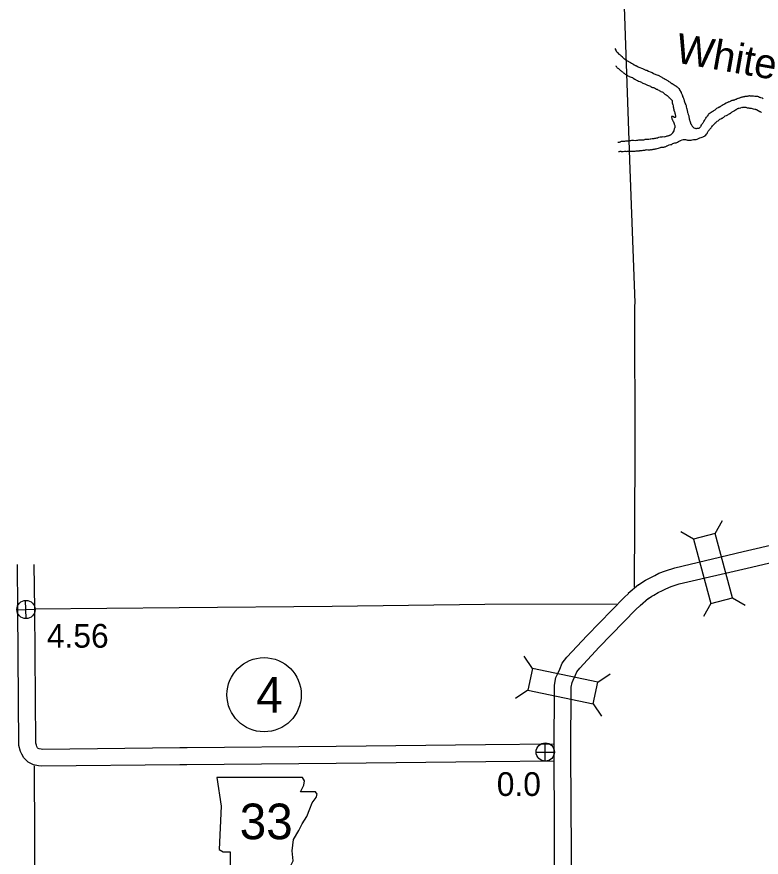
# Model space of a CAD drawing. Extents: x -939622 to -934222, y 1383701 to 1385301.
# Drawn here: x -936080.89 to -936041.18, y 1384103.63 to 1384148.46 of the extents above; entities that cross this region are included whole.
import ezdxf

# ---------------------------------------------------------------- set-up
doc = ezdxf.new("R2010")
doc.units = 0
for name, color, linetype in [('Level 10', 7, 'Continuous'), ('Level 15', 7, 'Continuous'), ('Level 2', 7, 'Continuous'), ('Level 20', 7, 'Continuous'), ('Level 21', 7, 'Continuous'), ('Level 25', 7, 'Continuous'), ('Level 26', 7, 'Continuous'), ('Level 27', 7, 'Continuous'), ('Level 9', 7, 'Continuous')]:
    doc.layers.add(name, color=color, linetype=linetype)

msp = doc.modelspace()

# ---------------------------------------------------------------- linework, layer by layer
at = {"layer": 'Level 10'}
for points in [[(-936080.835, 1384116.859), (-936080.863, 1384119.239)], [(-936079.935, 1384116.87), (-936079.963, 1384119.239)], [(-936052.218, 1384108.759), (-936055.875, 1384108.723), (-936063.85, 1384108.631), (-936071.815, 1384108.56), (-936072.193, 1384108.568), (-936079.574, 1384108.48), (-936079.741, 1384108.501), (-936079.995, 1384108.551), (-936080.287, 1384108.702), (-936080.515, 1384108.935), (-936080.616, 1384109.125), (-936080.694, 1384109.276), (-936080.778, 1384109.593), (-936080.835, 1384116.861)], [(-936052.237, 1384109.659), (-936055.885, 1384109.623), (-936063.859, 1384109.531), (-936071.809, 1384109.46), (-936072.188, 1384109.468), (-936079.524, 1384109.381), (-936079.599, 1384109.39), (-936079.694, 1384109.409), (-936079.744, 1384109.435), (-936079.781, 1384109.472), (-936079.819, 1384109.543), (-936079.849, 1384109.601), (-936079.878, 1384109.713), (-936079.935, 1384116.868)]]:
    msp.add_lwpolyline(points, dxfattribs=at)
at = {"layer": 'Level 15'}
for points in [[(-936047.718, 1384118.168), (-936047.494, 1384118.318), (-936047.347, 1384118.403), (-936047.095, 1384118.541), (-936046.857, 1384118.667), (-936046.631, 1384118.775), (-936046.288, 1384118.916), (-936045.793, 1384119.075), (-936042.132, 1384119.934), (-936036.154, 1384121.324)], [(-936047.186, 1384117.44), (-936047.017, 1384117.554), (-936046.906, 1384117.619), (-936046.668, 1384117.748), (-936046.451, 1384117.864), (-936046.266, 1384117.952), (-936045.979, 1384118.07), (-936045.552, 1384118.208), (-936041.927, 1384119.058), (-936035.952, 1384120.447), (-936035.713, 1384120.501)], [(-936047.718, 1384118.168), (-936048.268, 1384117.691)], [(-936056.577, 1384094.833), (-936053.917, 1384097.552), (-936052.57, 1384098.916), (-936052.333, 1384099.244), (-936052.169, 1384099.657), (-936052.186, 1384101.201), (-936052.23, 1384109.208), (-936052.213, 1384112.805), (-936052.129, 1384113.211), (-936052.035, 1384113.438), (-936051.929, 1384113.666), (-936051.796, 1384113.983), (-936051.544, 1384114.308), (-936050.471, 1384115.458), (-936048.49, 1384117.494), (-936048.252, 1384117.706)], [(-936047.186, 1384117.44), (-936047.637, 1384117.049)], [(-936055.933, 1384094.203), (-936053.275, 1384096.921), (-936051.881, 1384098.333), (-936051.538, 1384098.808), (-936051.267, 1384099.49), (-936051.286, 1384101.209), (-936051.33, 1384109.208), (-936051.314, 1384112.71), (-936051.264, 1384112.946), (-936051.211, 1384113.077), (-936051.106, 1384113.301), (-936051.012, 1384113.525), (-936050.858, 1384113.723), (-936049.82, 1384114.838), (-936047.867, 1384116.843), (-936047.653, 1384117.034)]]:
    msp.add_lwpolyline(points, dxfattribs=at)
at = {"layer": 'Level 2'}
for points in [[(-936047.94, 1384118.035), (-936047.907, 1384125.126), (-936047.903, 1384125.259), (-936047.912, 1384133.036), (-936047.901, 1384133.205), (-936048.179, 1384140.819), (-936048.212, 1384141.36), (-936048.475, 1384148.996), (-936048.488, 1384149.616), (-936048.527, 1384156.802), (-936048.438, 1384163.137)], [(-936079.947, 1384116.88), (-936072.227, 1384116.952), (-936064.074, 1384117.019), (-936055.923, 1384117.125), (-936048.895, 1384117.15)], [(-936079.905, 1384100.805), (-936079.955, 1384108.514)]]:
    msp.add_lwpolyline(points, dxfattribs=at)
at = {"layer": 'Level 20'}
for p, q in [((-936043.635, 1384120.907), (-936043.239, 1384121.593)), ((-936044.783, 1384120.6), (-936045.469, 1384120.996)), ((-936042.712, 1384117.465), (-936042.026, 1384117.069)), ((-936043.86, 1384117.157), (-936044.256, 1384116.471)), ((-936053.387, 1384113.702), (-936053.821, 1384114.365)), ((-936049.898, 1384112.976), (-936049.235, 1384113.41)), ((-936053.629, 1384112.539), (-936054.291, 1384112.105)), ((-936050.14, 1384111.813), (-936049.706, 1384111.15))]:
    msp.add_line(p, q, dxfattribs=at)
for points in [[(-936042.712, 1384117.465), (-936043.635, 1384120.907), (-936044.783, 1384120.6), (-936043.86, 1384117.157)], [(-936049.898, 1384112.976), (-936053.387, 1384113.702), (-936053.629, 1384112.539), (-936050.14, 1384111.813)]]:
    msp.add_lwpolyline(points, close=True, dxfattribs=at)
at = {"layer": 'Level 21'}
msp.add_lwpolyline([(-936070.216, 1384107.88), (-936069.988, 1384106.358), (-936070.089, 1384104.048), (-936069.886, 1384103.922), (-936069.505, 1384103.922), (-936069.505, 1384103.11), (-936066.308, 1384103.11), (-936066.156, 1384103.439), (-936066.206, 1384103.972), (-936066.13, 1384104.581), (-936065.851, 1384105.064), (-936065.673, 1384105.419), (-936065.42, 1384105.799), (-936065.267, 1384106.205), (-936065.141, 1384106.535), (-936064.912, 1384106.815), (-936064.861, 1384106.992), (-936064.963, 1384107.119), (-936065.75, 1384107.119), (-936065.572, 1384107.474), (-936065.547, 1384107.703), (-936065.652, 1384107.878)], close=True, dxfattribs=at)
at = {"layer": 'Level 26'}
for p, q in [((-936080.386, 1384116.358), (-936080.423, 1384117.332)), ((-936080.892, 1384116.827), (-936079.917, 1384116.863)), ((-936052.699, 1384108.755), (-936052.699, 1384109.73)), ((-936053.186, 1384109.243), (-936052.211, 1384109.243))]:
    msp.add_line(p, q, dxfattribs=at)
for centre in [(-936080.404, 1384116.845), (-936052.699, 1384109.243)]:
    msp.add_circle(centre, 0.487, dxfattribs=at)
at = {"layer": 'Level 27'}
msp.add_circle((-936067.698, 1384112.299), 1.98, dxfattribs=at)
at = {"layer": 'Level 9'}
for points in [[(-936048.992, 1384146.765), (-936048.935, 1384146.681), (-936048.928, 1384146.66), (-936048.933, 1384146.645), (-936048.921, 1384146.639), (-936048.908, 1384146.619), (-936048.896, 1384146.613), (-936048.892, 1384146.607), (-936048.886, 1384146.595), (-936048.848, 1384146.555), (-936048.826, 1384146.535), (-936048.794, 1384146.494), (-936048.766, 1384146.477), (-936048.76, 1384146.472), (-936048.729, 1384146.443), (-936048.71, 1384146.432), (-936048.679, 1384146.409), (-936048.666, 1384146.394), (-936048.654, 1384146.386), (-936048.604, 1384146.346), (-936048.592, 1384146.331), (-936048.57, 1384146.314), (-936048.554, 1384146.3), (-936048.541, 1384146.282), (-936048.504, 1384146.245), (-936048.466, 1384146.223), (-936048.46, 1384146.211), (-936048.395, 1384146.159), (-936048.357, 1384146.134), (-936048.32, 1384146.112), (-936048.308, 1384146.106), (-936048.28, 1384146.089), (-936048.265, 1384146.081), (-936048.219, 1384146.053), (-936048.179, 1384146.036), (-936048.154, 1384146.026), (-936048.145, 1384146.02), (-936048.096, 1384145.992), (-936048.059, 1384145.97), (-936048.019, 1384145.95), (-936048.009, 1384145.936), (-936047.953, 1384145.902), (-936047.938, 1384145.897), (-936047.886, 1384145.869), (-936047.87, 1384145.86), (-936047.852, 1384145.852), (-936047.831, 1384145.844), (-936047.797, 1384145.831), (-936047.744, 1384145.791), (-936047.71, 1384145.771), (-936047.518, 1384145.71), (-936047.481, 1384145.691), (-936047.466, 1384145.68), (-936047.438, 1384145.663), (-936047.398, 1384145.652), (-936047.37, 1384145.633), (-936047.325, 1384145.623), (-936047.31, 1384145.617), (-936047.281, 1384145.608)], [(-936048.955, 1384145.845), (-936048.923, 1384145.82), (-936048.901, 1384145.797), (-936048.886, 1384145.782), (-936048.857, 1384145.747), (-936048.832, 1384145.724), (-936048.798, 1384145.705), (-936048.739, 1384145.656), (-936048.723, 1384145.633), (-936048.676, 1384145.599), (-936048.651, 1384145.582), (-936048.614, 1384145.553), (-936048.583, 1384145.534), (-936048.552, 1384145.508), (-936048.533, 1384145.497), (-936048.524, 1384145.488), (-936048.499, 1384145.456), (-936048.477, 1384145.436), (-936048.43, 1384145.402), (-936048.399, 1384145.382), (-936048.375, 1384145.371), (-936048.353, 1384145.357), (-936048.322, 1384145.343), (-936048.288, 1384145.321), (-936048.248, 1384145.298), (-936048.227, 1384145.284), (-936048.177, 1384145.262), (-936048.108, 1384145.247), (-936048.052, 1384145.22), (-936048.031, 1384145.203), (-936048.012, 1384145.185), (-936047.928, 1384145.138), (-936047.882, 1384145.116), (-936047.858, 1384145.105), (-936047.833, 1384145.085), (-936047.781, 1384145.06), (-936047.731, 1384145.029), (-936047.655, 1384145.011), (-936047.618, 1384144.992), (-936047.572, 1384144.97), (-936047.529, 1384144.945), (-936047.489, 1384144.925), (-936047.434, 1384144.907), (-936047.385, 1384144.885), (-936047.355, 1384144.874), (-936047.318, 1384144.855), (-936047.287, 1384144.838), (-936047.235, 1384144.813), (-936047.143, 1384144.778), (-936047.131, 1384144.776), (-936047.091, 1384144.759), (-936047.06, 1384144.737), (-936047.011, 1384144.709), (-936046.983, 1384144.695), (-936046.932, 1384144.685), (-936046.892, 1384144.675), (-936046.871, 1384144.673), (-936046.849, 1384144.662), (-936046.813, 1384144.642), (-936046.757, 1384144.609), (-936046.729, 1384144.598), (-936046.729, 1384144.595), (-936046.689, 1384144.569), (-936046.64, 1384144.55), (-936046.619, 1384144.536), (-936046.587, 1384144.514), (-936046.556, 1384144.491), (-936046.532, 1384144.48), (-936046.483, 1384144.458), (-936046.462, 1384144.453), (-936046.422, 1384144.434), (-936046.4, 1384144.417), (-936046.39, 1384144.399), (-936046.371, 1384144.385), (-936046.353, 1384144.367), (-936046.315, 1384144.33), (-936046.284, 1384144.316), (-936046.269, 1384144.305), (-936046.25, 1384144.291), (-936046.204, 1384144.263), (-936046.194, 1384144.257), (-936046.16, 1384144.231), (-936046.141, 1384144.205), (-936046.128, 1384144.191), (-936046.109, 1384144.17), (-936046.097, 1384144.159), (-936046.078, 1384144.139), (-936046.073, 1384144.131)], [(-936047.281, 1384145.608), (-936047.192, 1384145.557), (-936047.105, 1384145.526), (-936046.994, 1384145.483), (-936046.916, 1384145.438), (-936046.807, 1384145.381), (-936046.688, 1384145.349)], [(-936046.688, 1384145.349), (-936046.682, 1384145.347), (-936046.642, 1384145.334), (-936046.611, 1384145.317), (-936046.583, 1384145.291), (-936046.516, 1384145.267), (-936046.478, 1384145.241), (-936046.435, 1384145.213), (-936046.395, 1384145.185), (-936046.361, 1384145.168), (-936046.309, 1384145.144), (-936046.269, 1384145.121), (-936046.226, 1384145.099), (-936046.204, 1384145.082), (-936046.164, 1384145.063), (-936046.136, 1384145.037), (-936046.098, 1384145.005), (-936046.068, 1384144.992), (-936046.034, 1384144.969), (-936045.99, 1384144.935), (-936045.938, 1384144.91), (-936045.932, 1384144.904), (-936045.879, 1384144.867), (-936045.848, 1384144.848), (-936045.823, 1384144.831), (-936045.768, 1384144.803), (-936045.734, 1384144.777), (-936045.706, 1384144.761), (-936045.669, 1384144.735), (-936045.647, 1384144.712)], [(-936045.647, 1384144.712), (-936045.622, 1384144.692), (-936045.609, 1384144.684), (-936045.581, 1384144.655), (-936045.562, 1384144.631), (-936045.549, 1384144.611), (-936045.546, 1384144.602), (-936045.538, 1384144.56), (-936045.509, 1384144.516), (-936045.505, 1384144.504), (-936045.489, 1384144.487), (-936045.486, 1384144.478), (-936045.454, 1384144.431), (-936045.447, 1384144.423), (-936045.44, 1384144.402), (-936045.424, 1384144.378), (-936045.404, 1384144.334), (-936045.388, 1384144.296), (-936045.379, 1384144.242), (-936045.369, 1384144.215), (-936045.333, 1384144.151), (-936045.323, 1384144.121), (-936045.319, 1384144.1), (-936045.311, 1384144.067), (-936045.301, 1384144.044), (-936045.294, 1384144.014), (-936045.283, 1384143.966), (-936045.27, 1384143.943), (-936045.263, 1384143.919), (-936045.249, 1384143.877), (-936045.239, 1384143.851), (-936045.228, 1384143.818), (-936045.205, 1384143.771), (-936045.188, 1384143.732), (-936045.181, 1384143.706), (-936045.178, 1384143.691), (-936045.173, 1384143.655), (-936045.161, 1384143.595), (-936045.154, 1384143.571), (-936045.137, 1384143.527), (-936045.13, 1384143.491), (-936045.121, 1384143.44), (-936045.114, 1384143.416), (-936045.103, 1384143.36), (-936045.086, 1384143.324), (-936045.068, 1384143.247), (-936045.054, 1384143.217), (-936045.046, 1384143.172), (-936045.032, 1384143.113), (-936045.027, 1384143.071), (-936045.016, 1384143.023), (-936045.012, 1384143.005), (-936045.002, 1384142.982), (-936044.995, 1384142.955), (-936044.977, 1384142.904), (-936044.96, 1384142.86), (-936044.955, 1384142.806), (-936044.948, 1384142.788), (-936044.941, 1384142.77), (-936044.935, 1384142.756), (-936044.928, 1384142.741), (-936044.925, 1384142.738), (-936044.922, 1384142.732), (-936044.882, 1384142.662), (-936044.854, 1384142.621), (-936044.844, 1384142.606), (-936044.828, 1384142.592), (-936044.788, 1384142.557), (-936044.766, 1384142.54), (-936044.723, 1384142.524), (-936044.708, 1384142.522), (-936044.665, 1384142.512), (-936044.635, 1384142.504), (-936044.588, 1384142.521), (-936044.558, 1384142.522), (-936044.521, 1384142.518), (-936044.492, 1384142.522), (-936044.48, 1384142.529), (-936044.445, 1384142.551), (-936044.425, 1384142.57), (-936044.413, 1384142.589)], [(-936041.833, 1384144.249), (-936041.81, 1384144.256), (-936041.779, 1384144.254), (-936041.761, 1384144.249), (-936041.737, 1384144.25), (-936041.698, 1384144.252), (-936041.656, 1384144.244), (-936041.641, 1384144.245), (-936041.629, 1384144.243)], [(-936046.073, 1384144.131), (-936046.037, 1384144.102), (-936046.02, 1384144.084), (-936045.987, 1384144.057), (-936045.95, 1384144.017)], [(-936045.95, 1384144.017), (-936045.94, 1384144.006), (-936045.936, 1384143.991), (-936045.933, 1384143.976), (-936045.931, 1384143.937), (-936045.919, 1384143.878), (-936045.908, 1384143.827), (-936045.904, 1384143.809), (-936045.894, 1384143.779)], [(-936042.896, 1384143.928), (-936042.972, 1384143.889), (-936043.052, 1384143.852), (-936043.142, 1384143.807), (-936043.204, 1384143.759), (-936043.265, 1384143.726), (-936043.323, 1384143.695)], [(-936042.896, 1384143.928), (-936042.856, 1384143.938), (-936042.818, 1384143.961), (-936042.792, 1384143.98), (-936042.762, 1384143.991), (-936042.742, 1384143.995), (-936042.718, 1384144.008), (-936042.697, 1384144.015), (-936042.662, 1384144.022), (-936042.641, 1384144.029), (-936042.638, 1384144.032), (-936042.578, 1384144.041), (-936042.561, 1384144.048), (-936042.534, 1384144.061), (-936042.522, 1384144.067), (-936042.502, 1384144.074), (-936042.484, 1384144.084), (-936042.455, 1384144.098), (-936042.449, 1384144.101), (-936042.434, 1384144.105), (-936042.404, 1384144.115), (-936042.384, 1384144.122), (-936042.342, 1384144.133), (-936042.336, 1384144.136), (-936042.313, 1384144.146), (-936042.286, 1384144.159), (-936042.277, 1384144.163), (-936042.242, 1384144.173), (-936042.221, 1384144.18), (-936042.188, 1384144.191), (-936042.167, 1384144.192), (-936042.135, 1384144.199), (-936042.108, 1384144.206), (-936042.051, 1384144.215), (-936042.03, 1384144.222), (-936042.013, 1384144.226), (-936042.003, 1384144.223), (-936041.974, 1384144.233), (-936041.953, 1384144.234), (-936041.947, 1384144.235), (-936041.905, 1384144.236), (-936041.875, 1384144.244), (-936041.863, 1384144.247), (-936041.833, 1384144.249)], [(-936041.629, 1384144.243), (-936041.584, 1384144.239), (-936041.52, 1384144.234), (-936041.437, 1384144.229), (-936041.381, 1384144.22), (-936041.314, 1384144.21), (-936041.262, 1384144.181)], [(-936041.262, 1384144.181), (-936041.256, 1384144.181), (-936041.244, 1384144.175), (-936041.215, 1384144.161)], [(-936041.215, 1384144.161), (-936041.127, 1384144.132), (-936041.066, 1384144.093)], [(-936045.894, 1384143.779), (-936045.882, 1384143.72), (-936045.874, 1384143.675), (-936045.87, 1384143.651), (-936045.865, 1384143.609), (-936045.855, 1384143.573), (-936045.846, 1384143.525), (-936045.835, 1384143.481), (-936045.807, 1384143.386), (-936045.794, 1384143.356), (-936045.777, 1384143.312), (-936045.773, 1384143.288), (-936045.764, 1384143.237), (-936045.754, 1384143.204), (-936045.747, 1384143.183), (-936045.747, 1384143.171), (-936045.748, 1384143.147), (-936045.753, 1384143.114), (-936045.756, 1384143.105), (-936045.764, 1384143.098), (-936045.77, 1384143.098), (-936045.773, 1384143.098), (-936045.788, 1384143.085), (-936045.794, 1384143.088), (-936045.809, 1384143.09), (-936045.815, 1384143.096), (-936045.828, 1384143.108), (-936045.843, 1384143.119), (-936045.853, 1384143.125), (-936045.871, 1384143.136), (-936045.887, 1384143.144), (-936045.905, 1384143.143), (-936045.92, 1384143.149), (-936045.938, 1384143.157), (-936045.941, 1384143.157), (-936045.947, 1384143.15), (-936045.955, 1384143.138), (-936045.958, 1384143.123), (-936045.958, 1384143.12), (-936045.96, 1384143.105), (-936045.952, 1384143.066), (-936045.942, 1384143.033), (-936045.939, 1384143.027), (-936045.925, 1384143.001), (-936045.905, 1384142.95), (-936045.886, 1384142.927), (-936045.872, 1384142.886), (-936045.853, 1384142.856), (-936045.85, 1384142.851), (-936045.833, 1384142.812), (-936045.815, 1384142.756), (-936045.814, 1384142.732), (-936045.801, 1384142.696), (-936045.793, 1384142.666), (-936045.789, 1384142.648), (-936045.785, 1384142.618), (-936045.778, 1384142.598), (-936045.791, 1384142.537), (-936045.798, 1384142.524)], [(-936044.586, 1384141.937), (-936044.55, 1384141.95), (-936044.489, 1384141.98), (-936044.444, 1384142), (-936044.385, 1384142.018), (-936044.323, 1384142.048), (-936044.282, 1384142.068), (-936044.249, 1384142.078), (-936044.211, 1384142.098), (-936044.161, 1384142.127), (-936044.138, 1384142.137), (-936044.123, 1384142.147), (-936044.095, 1384142.193), (-936044.064, 1384142.243), (-936044.045, 1384142.286), (-936044.026, 1384142.323), (-936044.009, 1384142.354), (-936043.984, 1384142.385), (-936043.958, 1384142.416), (-936043.932, 1384142.448), (-936043.918, 1384142.46), (-936043.892, 1384142.483), (-936043.855, 1384142.538), (-936043.847, 1384142.548), (-936043.83, 1384142.573), (-936043.804, 1384142.598), (-936043.779, 1384142.641), (-936043.741, 1384142.679), (-936043.695, 1384142.732), (-936043.667, 1384142.761), (-936043.644, 1384142.789), (-936043.591, 1384142.815), (-936043.554, 1384142.856), (-936043.519, 1384142.888), (-936043.469, 1384142.92), (-936043.432, 1384142.949), (-936043.42, 1384142.958), (-936043.4, 1384142.977), (-936043.377, 1384142.996), (-936043.332, 1384143.016), (-936043.277, 1384143.052), (-936043.247, 1384143.062), (-936043.206, 1384143.091), (-936043.18, 1384143.111), (-936043.099, 1384143.174), (-936043.034, 1384143.195), (-936042.998, 1384143.212), (-936042.958, 1384143.238), (-936042.926, 1384143.263), (-936042.87, 1384143.293), (-936042.849, 1384143.303), (-936042.834, 1384143.31), (-936042.805, 1384143.326), (-936042.776, 1384143.354), (-936042.741, 1384143.374), (-936042.724, 1384143.384), (-936042.691, 1384143.406), (-936042.656, 1384143.42), (-936042.624, 1384143.442), (-936042.598, 1384143.462), (-936042.554, 1384143.491), (-936042.516, 1384143.511), (-936042.489, 1384143.521), (-936042.466, 1384143.546), (-936042.44, 1384143.565), (-936042.411, 1384143.578), (-936042.393, 1384143.588), (-936042.36, 1384143.593), (-936042.286, 1384143.605), (-936042.271, 1384143.606), (-936042.241, 1384143.616), (-936042.209, 1384143.636), (-936042.167, 1384143.631), (-936042.134, 1384143.639), (-936042.089, 1384143.641), (-936042.065, 1384143.642), (-936042.032, 1384143.643), (-936042.002, 1384143.639), (-936041.965, 1384143.625), (-936041.925, 1384143.615), (-936041.895, 1384143.613), (-936041.88, 1384143.611), (-936041.841, 1384143.607), (-936041.81, 1384143.593), (-936041.771, 1384143.586), (-936041.732, 1384143.584), (-936041.711, 1384143.582), (-936041.668, 1384143.572), (-936041.613, 1384143.56), (-936041.595, 1384143.551), (-936041.525, 1384143.542), (-936041.489, 1384143.535), (-936041.459, 1384143.524), (-936041.422, 1384143.511), (-936041.391, 1384143.494), (-936041.314, 1384143.449), (-936041.296, 1384143.441), (-936041.249, 1384143.413), (-936041.24, 1384143.411), (-936041.212, 1384143.388), (-936041.179, 1384143.377)], [(-936043.751, 1384143.43), (-936043.787, 1384143.401), (-936043.846, 1384143.365), (-936043.898, 1384143.33), (-936043.948, 1384143.294), (-936043.981, 1384143.261), (-936044.01, 1384143.23), (-936044.06, 1384143.167)], [(-936043.751, 1384143.43), (-936043.748, 1384143.432), (-936043.715, 1384143.444)], [(-936043.381, 1384143.657), (-936043.472, 1384143.609), (-936043.558, 1384143.564), (-936043.6, 1384143.531), (-936043.657, 1384143.481), (-936043.715, 1384143.444)], [(-936043.381, 1384143.657), (-936043.379, 1384143.659), (-936043.356, 1384143.675), (-936043.338, 1384143.688), (-936043.323, 1384143.695)], [(-936041.179, 1384143.377), (-936041.16, 1384143.363)], [(-936044.388, 1384142.674), (-936044.387, 1384142.674), (-936044.356, 1384142.709), (-936044.347, 1384142.721), (-936044.321, 1384142.753), (-936044.296, 1384142.784), (-936044.277, 1384142.827), (-936044.257, 1384142.849), (-936044.237, 1384142.886), (-936044.206, 1384142.936), (-936044.187, 1384142.982), (-936044.15, 1384143.022), (-936044.131, 1384143.056), (-936044.097, 1384143.103), (-936044.086, 1384143.125), (-936044.069, 1384143.155), (-936044.06, 1384143.167)], [(-936045.798, 1384142.524), (-936045.816, 1384142.484), (-936045.828, 1384142.446), (-936045.833, 1384142.41), (-936045.845, 1384142.377), (-936045.873, 1384142.323), (-936045.905, 1384142.27)], [(-936044.388, 1384142.674), (-936044.405, 1384142.634), (-936044.413, 1384142.589)], [(-936045.905, 1384142.27), (-936045.913, 1384142.251), (-936045.93, 1384142.235), (-936045.939, 1384142.226), (-936045.951, 1384142.214), (-936045.959, 1384142.195), (-936045.979, 1384142.182), (-936045.997, 1384142.172), (-936046.017, 1384142.156), (-936046.041, 1384142.149), (-936046.059, 1384142.142), (-936046.073, 1384142.136), (-936046.106, 1384142.119), (-936046.132, 1384142.112), (-936046.165, 1384142.102), (-936046.21, 1384142.097), (-936046.254, 1384142.08), (-936046.293, 1384142.066), (-936046.32, 1384142.065), (-936046.367, 1384142.047), (-936046.421, 1384142.051), (-936046.481, 1384142.045), (-936046.523, 1384142.038), (-936046.562, 1384142.036), (-936046.633, 1384142.015), (-936046.651, 1384142.017), (-936046.687, 1384142.003), (-936046.716, 1384141.993), (-936046.77, 1384141.99), (-936046.821, 1384141.979)], [(-936046.821, 1384141.979), (-936046.871, 1384141.965), (-936046.904, 1384141.951), (-936046.997, 1384141.95), (-936047.074, 1384141.932), (-936047.107, 1384141.93), (-936047.17, 1384141.924), (-936047.218, 1384141.919), (-936047.326, 1384141.921), (-936047.383, 1384141.912), (-936047.412, 1384141.896), (-936047.463, 1384141.887), (-936047.493, 1384141.889), (-936047.55, 1384141.89), (-936047.616, 1384141.89), (-936047.724, 1384141.879), (-936047.783, 1384141.867), (-936047.828, 1384141.865), (-936047.894, 1384141.853), (-936047.982, 1384141.864), (-936048.024, 1384141.868), (-936048.102, 1384141.859), (-936048.15, 1384141.854), (-936048.221, 1384141.842), (-936048.284, 1384141.833), (-936048.322, 1384141.822), (-936048.377, 1384141.826), (-936048.422, 1384141.821), (-936048.479, 1384141.818), (-936048.527, 1384141.819), (-936048.586, 1384141.813), (-936048.652, 1384141.804), (-936048.685, 1384141.791), (-936048.702, 1384141.778), (-936048.72, 1384141.771), (-936048.761, 1384141.76), (-936048.767, 1384141.76), (-936048.782, 1384141.757), (-936048.803, 1384141.753), (-936048.821, 1384141.752)], [(-936048.788, 1384141.271), (-936048.767, 1384141.272), (-936048.731, 1384141.268), (-936048.698, 1384141.287), (-936048.665, 1384141.286), (-936048.641, 1384141.281), (-936048.629, 1384141.278), (-936048.587, 1384141.277), (-936048.539, 1384141.279), (-936048.477, 1384141.303), (-936048.449, 1384141.298), (-936048.407, 1384141.291), (-936048.371, 1384141.284), (-936048.314, 1384141.298), (-936048.275, 1384141.291), (-936048.251, 1384141.295), (-936048.209, 1384141.291), (-936048.146, 1384141.297), (-936048.089, 1384141.302), (-936048.035, 1384141.302), (-936047.968, 1384141.296), (-936047.909, 1384141.301), (-936047.843, 1384141.307), (-936047.792, 1384141.309), (-936047.75, 1384141.314), (-936047.678, 1384141.321), (-936047.657, 1384141.325), (-936047.591, 1384141.327), (-936047.525, 1384141.333), (-936047.472, 1384141.348), (-936047.424, 1384141.341), (-936047.379, 1384141.349), (-936047.349, 1384141.362), (-936047.308, 1384141.37), (-936047.257, 1384141.375), (-936047.229, 1384141.368), (-936047.211, 1384141.365), (-936047.163, 1384141.365), (-936047.109, 1384141.373), (-936047.074, 1384141.381), (-936047.04, 1384141.376), (-936047.01, 1384141.374), (-936046.975, 1384141.388), (-936046.942, 1384141.401), (-936046.9, 1384141.403), (-936046.87, 1384141.405), (-936046.832, 1384141.412), (-936046.778, 1384141.421), (-936046.733, 1384141.432), (-936046.665, 1384141.453), (-936046.6, 1384141.468), (-936046.544, 1384141.497), (-936046.514, 1384141.502), (-936046.475, 1384141.506), (-936046.442, 1384141.508), (-936046.409, 1384141.512), (-936046.376, 1384141.514), (-936046.34, 1384141.518), (-936046.296, 1384141.532), (-936046.264, 1384141.546), (-936046.237, 1384141.556), (-936046.214, 1384141.572), (-936046.19, 1384141.582), (-936046.131, 1384141.609), (-936046.084, 1384141.629), (-936046.024, 1384141.644), (-936045.953, 1384141.65), (-936045.941, 1384141.66), (-936045.912, 1384141.679), (-936045.889, 1384141.698), (-936045.847, 1384141.715), (-936045.794, 1384141.732), (-936045.722, 1384141.748), (-936045.687, 1384141.764), (-936045.649, 1384141.781), (-936045.596, 1384141.808), (-936045.549, 1384141.831), (-936045.517, 1384141.847), (-936045.496, 1384141.854)], [(-936045.154, 1384141.89), (-936045.206, 1384141.897), (-936045.272, 1384141.902), (-936045.343, 1384141.902), (-936045.409, 1384141.885), (-936045.496, 1384141.854)], [(-936045.154, 1384141.89), (-936045.149, 1384141.891), (-936045.104, 1384141.887), (-936045.079, 1384141.885), (-936045.031, 1384141.887), (-936044.989, 1384141.886), (-936044.965, 1384141.884), (-936044.908, 1384141.886), (-936044.869, 1384141.894), (-936044.792, 1384141.915), (-936044.744, 1384141.921), (-936044.708, 1384141.919), (-936044.69, 1384141.92), (-936044.654, 1384141.922), (-936044.586, 1384141.937)]]:
    msp.add_lwpolyline(points, dxfattribs=at)

# ---------------------------------------------------------------- texts
at = {"layer": 'Level 21'}
msp.add_text('33', height=1.9008, dxfattribs=at).set_placement((-936069, 1384104.591))
at = {"layer": 'Level 25'}
for s, p in [('4.56', (-936079.29, 1384114.809)), ('0.0', (-936055.285, 1384106.899))]:
    msp.add_text(s, height=1.2672, dxfattribs=at).set_placement(p)
at = {"layer": 'Level 27'}
msp.add_text('4', height=1.901, dxfattribs=at).set_placement((-936068.123, 1384111.349))
at = {"layer": 'Level 9'}
msp.add_text('White', height=1.584, rotation=350, dxfattribs=at).set_placement((-936045.818, 1384146.038))

doc.saveas('drawing.dxf')
